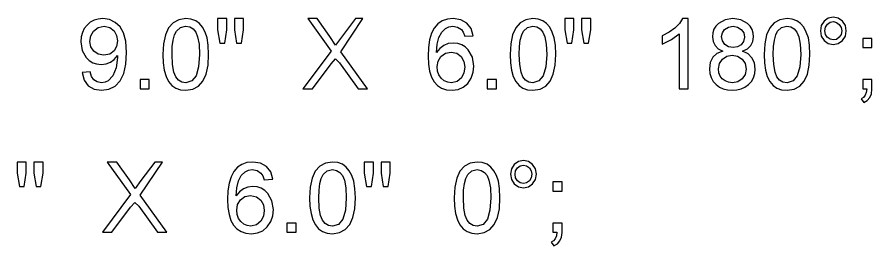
# Model space of a CAD drawing. Extents: x 1001568 to 1002149, y 1840825 to 1841423.
# Drawn here: x 1002020.567 to 1002024.538, y 1841258.962 to 1841260.025 of the extents above; entities that cross this region are included whole.
import ezdxf

# ---------------------------------------------------------------- set-up
doc = ezdxf.new("R2010")
doc.units = 0
doc.layers.add('SIGNS', color=7, linetype='Continuous')

msp = doc.modelspace()

# ---------------------------------------------------------------- linework, layer by layer
at = {"layer": 'SIGNS'}
for points in [[(1002020.8689, 1841259.7676), (1002020.8788, 1841259.7326), (1002020.8977, 1841259.7065), (1002020.925, 1841259.6903), (1002020.9597, 1841259.6849), (1002020.9931, 1841259.6897), (1002021.0219, 1841259.7043), (1002021.0453, 1841259.7286), (1002021.0622, 1841259.7627), (1002021.0721, 1841259.8066), (1002021.0755, 1841259.8603), (1002021.0721, 1841259.9132), (1002021.0619, 1841259.9521), (1002021.0456, 1841259.9796), (1002021.023, 1841260.0006), (1002020.9954, 1841260.0139), (1002020.9645, 1841260.0182), (1002020.9435, 1841260.0162), (1002020.9243, 1841260.0107), (1002020.907, 1841260.0014), (1002020.8917, 1841259.9885), (1002020.879, 1841259.9725), (1002020.87, 1841259.9542), (1002020.8646, 1841259.9334), (1002020.8628, 1841259.9102), (1002020.869, 1841259.87), (1002020.8877, 1841259.8367), (1002020.9019, 1841259.8229), (1002020.9182, 1841259.8131), (1002020.9365, 1841259.8073), (1002020.9569, 1841259.8055), (1002020.9801, 1841259.808), (1002021.0006, 1841259.8157), (1002021.0181, 1841259.8283), (1002021.0328, 1841259.846), (1002021.033, 1841259.8381), (1002021.0271, 1841259.7893), (1002021.0124, 1841259.7518), (1002020.9903, 1841259.7288), (1002020.9755, 1841259.7224), (1002020.959, 1841259.7204), (1002020.939, 1841259.7237), (1002020.9237, 1841259.7332), (1002020.9128, 1841259.7491), (1002020.9064, 1841259.7712), (1002020.8689, 1841259.7676)], [(1002021.244, 1841259.8514), (1002021.2456, 1841259.8122), (1002021.2506, 1841259.7783), (1002021.2589, 1841259.7496), (1002021.2707, 1841259.7262), (1002021.2856, 1841259.708), (1002021.3038, 1841259.6951), (1002021.3254, 1841259.6874), (1002021.3504, 1841259.6849), (1002021.383, 1841259.6898), (1002021.4095, 1841259.7041), (1002021.4302, 1841259.7277), (1002021.4449, 1841259.7601), (1002021.4538, 1841259.8014), (1002021.4567, 1841259.8514), (1002021.4549, 1841259.8951), (1002021.4495, 1841259.9285), (1002021.4401, 1841259.9555), (1002021.4283, 1841259.9778), (1002021.4136, 1841259.9951), (1002021.3965, 1841260.0076), (1002021.3746, 1841260.0157), (1002021.3504, 1841260.0182), (1002021.3175, 1841260.0133), (1002021.2912, 1841259.9991), (1002021.2705, 1841259.9753), (1002021.2557, 1841259.9428), (1002021.2469, 1841259.9015), (1002021.244, 1841259.8514)], [(1002022.6861, 1841259.9389), (1002022.6762, 1841259.9721), (1002022.6565, 1841259.9972), (1002022.6283, 1841260.0129), (1002022.5932, 1841260.0182), (1002022.5656, 1841260.0155), (1002022.5418, 1841260.0073), (1002022.5215, 1841259.9935), (1002022.5051, 1841259.9745), (1002022.4922, 1841259.9498), (1002022.4831, 1841259.9197), (1002022.4776, 1841259.8842), (1002022.4758, 1841259.8433), (1002022.4775, 1841259.806), (1002022.4828, 1841259.7739), (1002022.4916, 1841259.7466), (1002022.5039, 1841259.7245), (1002022.5195, 1841259.7071), (1002022.5388, 1841259.6948), (1002022.5615, 1841259.6874), (1002022.5878, 1841259.6849), (1002022.6152, 1841259.6885), (1002022.6396, 1841259.6991), (1002022.6606, 1841259.7172), (1002022.6763, 1841259.7417), (1002022.6856, 1841259.7687), (1002022.6886, 1841259.7977), (1002022.6821, 1841259.8385), (1002022.663, 1841259.8725), (1002022.6485, 1841259.8865), (1002022.6322, 1841259.8967), (1002022.6139, 1841259.9027), (1002022.5937, 1841259.9048), (1002022.57, 1841259.902), (1002022.5492, 1841259.8937), (1002022.531, 1841259.8799), (1002022.5159, 1841259.8608), (1002022.5187, 1841259.899), (1002022.5267, 1841259.9305), (1002022.5393, 1841259.9548), (1002022.5571, 1841259.9725), (1002022.5729, 1841259.9802), (1002022.5908, 1841259.9828), (1002022.6129, 1841259.9787), (1002022.631, 1841259.9672), (1002022.6396, 1841259.9545), (1002022.6461, 1841259.9359), (1002022.6861, 1841259.9389)], [(1002022.857, 1841259.8514), (1002022.8587, 1841259.8122), (1002022.8637, 1841259.7783), (1002022.872, 1841259.7496), (1002022.8837, 1841259.7262), (1002022.8986, 1841259.708), (1002022.9169, 1841259.6951), (1002022.9385, 1841259.6874), (1002022.9634, 1841259.6849), (1002022.9961, 1841259.6898), (1002023.0226, 1841259.7041), (1002023.0432, 1841259.7277), (1002023.0579, 1841259.7601), (1002023.0668, 1841259.8014), (1002023.0698, 1841259.8514), (1002023.0679, 1841259.8951), (1002023.0625, 1841259.9285), (1002023.0532, 1841259.9555), (1002023.0413, 1841259.9778), (1002023.0267, 1841259.9951), (1002023.0095, 1841260.0076), (1002022.9877, 1841260.0157), (1002022.9634, 1841260.0182), (1002022.9305, 1841260.0133), (1002022.9042, 1841259.9991), (1002022.8835, 1841259.9753), (1002022.8688, 1841259.9428), (1002022.8599, 1841259.9015), (1002022.857, 1841259.8514)], [(1002023.8452, 1841259.8675), (1002023.8178, 1841259.856), (1002023.7983, 1841259.8384), (1002023.7867, 1841259.8147), (1002023.7829, 1841259.7849), (1002023.7849, 1841259.7632), (1002023.7908, 1841259.7437), (1002023.8004, 1841259.7264), (1002023.814, 1841259.7116), (1002023.8297, 1841259.6999), (1002023.8475, 1841259.6916), (1002023.8674, 1841259.6866), (1002023.8893, 1841259.6849), (1002023.9107, 1841259.6865), (1002023.9304, 1841259.6915), (1002023.9481, 1841259.6998), (1002023.9642, 1841259.7114), (1002023.978, 1841259.7261), (1002023.9879, 1841259.7432), (1002023.9937, 1841259.7624), (1002023.9957, 1841259.7837), (1002023.9918, 1841259.8129), (1002023.9808, 1841259.8366), (1002023.9626, 1841259.8548), (1002023.937, 1841259.8675), (1002023.9595, 1841259.8784), (1002023.9756, 1841259.893), (1002023.9853, 1841259.9112), (1002023.9886, 1841259.9329), (1002023.9867, 1841259.9513), (1002023.9813, 1841259.9679), (1002023.9722, 1841259.9827), (1002023.9597, 1841259.9957), (1002023.9292, 1841260.0126), (1002023.8923, 1841260.0182), (1002023.8555, 1841260.0127), (1002023.8256, 1841259.9962), (1002023.8131, 1841259.9834), (1002023.8042, 1841259.9689), (1002023.7989, 1841259.9524), (1002023.7971, 1841259.934), (1002023.8001, 1841259.9115), (1002023.8091, 1841259.893), (1002023.824, 1841259.8783), (1002023.8452, 1841259.8675)], [(1002024.0371, 1841259.8514), (1002024.0388, 1841259.8122), (1002024.0438, 1841259.7783), (1002024.0521, 1841259.7496), (1002024.0638, 1841259.7262), (1002024.0787, 1841259.708), (1002024.097, 1841259.6951), (1002024.1186, 1841259.6874), (1002024.1435, 1841259.6849), (1002024.1762, 1841259.6898), (1002024.2027, 1841259.7041), (1002024.2233, 1841259.7277), (1002024.238, 1841259.7601), (1002024.2469, 1841259.8014), (1002024.2499, 1841259.8514), (1002024.248, 1841259.8951), (1002024.2426, 1841259.9285), (1002024.2333, 1841259.9555), (1002024.2214, 1841259.9778), (1002024.2068, 1841259.9951), (1002024.1896, 1841260.0076), (1002024.1678, 1841260.0157), (1002024.1435, 1841260.0182), (1002024.1106, 1841260.0133), (1002024.0843, 1841259.9991), (1002024.0636, 1841259.9753), (1002024.0489, 1841259.9428), (1002024.04, 1841259.9015), (1002024.0371, 1841259.8514)], [(1002024.2984, 1841259.9616), (1002024.3027, 1841259.9369), (1002024.3159, 1841259.9163), (1002024.3353, 1841259.9024), (1002024.3585, 1841259.8977), (1002024.3817, 1841259.9024), (1002024.4014, 1841259.9163), (1002024.4145, 1841259.9369), (1002024.419, 1841259.9616), (1002024.4145, 1841259.9862), (1002024.4014, 1841260.0068), (1002024.3817, 1841260.0207), (1002024.3585, 1841260.0253), (1002024.3353, 1841260.0207), (1002024.3159, 1841260.0068), (1002024.3027, 1841259.9862), (1002024.2984, 1841259.9616)], [(1002024.3197, 1841259.9615), (1002024.3227, 1841259.9779), (1002024.3312, 1841259.9917), (1002024.3437, 1841260.0011), (1002024.3588, 1841260.0041), (1002024.3736, 1841260.0007), (1002024.3863, 1841259.9913), (1002024.3949, 1841259.9776), (1002024.3977, 1841259.9615), (1002024.3947, 1841259.9451), (1002024.3862, 1841259.9312), (1002024.3736, 1841259.9218), (1002024.3588, 1841259.919), (1002024.3434, 1841259.9222), (1002024.3308, 1841259.9314), (1002024.3223, 1841259.945), (1002024.3197, 1841259.9615)], [(1002021.033, 1841259.9148), (1002021.029, 1841259.8887), (1002021.0174, 1841259.8679), (1002020.997, 1841259.8529), (1002020.97, 1841259.848), (1002020.9435, 1841259.8527), (1002020.9228, 1841259.8667), (1002020.9096, 1841259.8868), (1002020.9053, 1841259.9116), (1002020.9097, 1841259.938), (1002020.9225, 1841259.9604), (1002020.9439, 1841259.9773), (1002020.9711, 1841259.9828), (1002020.9971, 1841259.9773), (1002021.0174, 1841259.9614), (1002021.029, 1841259.9401), (1002021.033, 1841259.9148)], [(1002021.2865, 1841259.8516), (1002021.2877, 1841259.888), (1002021.2915, 1841259.9183), (1002021.2978, 1841259.9421), (1002021.3068, 1841259.9598), (1002021.3255, 1841259.9771), (1002021.3499, 1841259.9828), (1002021.3686, 1841259.9796), (1002021.3843, 1841259.9703), (1002021.3966, 1841259.9548), (1002021.4057, 1841259.9334), (1002021.412, 1841259.8987), (1002021.4142, 1841259.8516), (1002021.4102, 1841259.794), (1002021.3982, 1841259.7529), (1002021.3783, 1841259.7284), (1002021.3504, 1841259.7204), (1002021.3315, 1841259.7235), (1002021.3161, 1841259.7328), (1002021.3038, 1841259.7482), (1002021.2951, 1841259.7698), (1002021.2886, 1841259.8042), (1002021.2865, 1841259.8516)], [(1002022.8996, 1841259.8516), (1002022.9008, 1841259.888), (1002022.9046, 1841259.9183), (1002022.9109, 1841259.9421), (1002022.9199, 1841259.9598), (1002022.9386, 1841259.9771), (1002022.963, 1841259.9828), (1002022.9817, 1841259.9796), (1002022.9973, 1841259.9703), (1002023.0096, 1841259.9548), (1002023.0187, 1841259.9334), (1002023.025, 1841259.8987), (1002023.0272, 1841259.8516), (1002023.0232, 1841259.794), (1002023.0113, 1841259.7529), (1002022.9913, 1841259.7284), (1002022.9634, 1841259.7204), (1002022.9446, 1841259.7235), (1002022.9291, 1841259.7328), (1002022.9169, 1841259.7482), (1002022.9081, 1841259.7698), (1002022.9017, 1841259.8042), (1002022.8996, 1841259.8516)], [(1002023.8397, 1841259.9345), (1002023.8432, 1841259.9523), (1002023.8537, 1841259.9675), (1002023.8714, 1841259.979), (1002023.8928, 1841259.9828), (1002023.9137, 1841259.9789), (1002023.9309, 1841259.9678), (1002023.9423, 1841259.9515), (1002023.946, 1841259.9323), (1002023.942, 1841259.9125), (1002023.9307, 1841259.897), (1002023.9138, 1841259.8868), (1002023.8933, 1841259.8835), (1002023.8714, 1841259.8871), (1002023.8543, 1841259.8979), (1002023.8432, 1841259.9142), (1002023.8397, 1841259.9345)], [(1002024.0797, 1841259.8516), (1002024.0809, 1841259.888), (1002024.0847, 1841259.9183), (1002024.091, 1841259.9421), (1002024.1, 1841259.9598), (1002024.1187, 1841259.9771), (1002024.1431, 1841259.9828), (1002024.1618, 1841259.9796), (1002024.1774, 1841259.9703), (1002024.1897, 1841259.9548), (1002024.1988, 1841259.9334), (1002024.2051, 1841259.8987), (1002024.2073, 1841259.8516), (1002024.2033, 1841259.794), (1002024.1914, 1841259.7529), (1002024.1714, 1841259.7284), (1002024.1435, 1841259.7204), (1002024.1247, 1841259.7235), (1002024.1092, 1841259.7328), (1002024.097, 1841259.7482), (1002024.0882, 1841259.7698), (1002024.0818, 1841259.8042), (1002024.0797, 1841259.8516)], [(1002022.5184, 1841259.795), (1002022.5228, 1841259.8209), (1002022.5359, 1841259.8423), (1002022.5566, 1841259.8573), (1002022.583, 1841259.8622), (1002022.6097, 1841259.8569), (1002022.6301, 1841259.8414), (1002022.6422, 1841259.8195), (1002022.6461, 1841259.7929), (1002022.642, 1841259.7659), (1002022.6308, 1841259.7433), (1002022.6107, 1841259.7259), (1002022.5845, 1841259.7204), (1002022.5674, 1841259.7228), (1002022.5515, 1841259.7297), (1002022.5368, 1841259.7413), (1002022.5265, 1841259.7562), (1002022.5203, 1841259.7739), (1002022.5184, 1841259.795)], [(1002023.8255, 1841259.7849), (1002023.83, 1841259.8099), (1002023.8433, 1841259.8303), (1002023.8633, 1841259.8437), (1002023.8883, 1841259.848), (1002023.9139, 1841259.8433), (1002023.9347, 1841259.8296), (1002023.9485, 1841259.809), (1002023.9532, 1841259.7835), (1002023.9486, 1841259.7583), (1002023.9352, 1841259.7381), (1002023.9148, 1841259.7248), (1002023.8896, 1841259.7204), (1002023.8723, 1841259.7225), (1002023.8565, 1841259.7288), (1002023.8428, 1841259.7387), (1002023.8331, 1841259.7513), (1002023.8273, 1841259.7667), (1002023.8255, 1841259.7849)], [(1002021.7548, 1841259.2722), (1002021.7449, 1841259.3054), (1002021.7252, 1841259.3305), (1002021.6971, 1841259.3462), (1002021.6619, 1841259.3516), (1002021.6343, 1841259.3488), (1002021.6105, 1841259.3406), (1002021.5902, 1841259.3269), (1002021.5738, 1841259.3078), (1002021.5609, 1841259.2831), (1002021.5519, 1841259.2531), (1002021.5463, 1841259.2175), (1002021.5445, 1841259.1766), (1002021.5462, 1841259.1394), (1002021.5515, 1841259.1072), (1002021.5603, 1841259.08), (1002021.5726, 1841259.0578), (1002021.5882, 1841259.0404), (1002021.6075, 1841259.0281), (1002021.6302, 1841259.0207), (1002021.6565, 1841259.0183), (1002021.684, 1841259.0218), (1002021.7084, 1841259.0324), (1002021.7293, 1841259.0505), (1002021.745, 1841259.075), (1002021.7543, 1841259.102), (1002021.7573, 1841259.1311), (1002021.7508, 1841259.1718), (1002021.7317, 1841259.2059), (1002021.7172, 1841259.2198), (1002021.7009, 1841259.23), (1002021.6827, 1841259.236), (1002021.6625, 1841259.2381), (1002021.6387, 1841259.2353), (1002021.6179, 1841259.227), (1002021.5998, 1841259.2133), (1002021.5846, 1841259.1941), (1002021.5874, 1841259.2323), (1002021.5954, 1841259.2638), (1002021.6081, 1841259.2882), (1002021.6258, 1841259.3058), (1002021.6416, 1841259.3136), (1002021.6595, 1841259.3161), (1002021.6816, 1841259.312), (1002021.6997, 1841259.3005), (1002021.7084, 1841259.2878), (1002021.7149, 1841259.2693), (1002021.7548, 1841259.2722)], [(1002021.9257, 1841259.1848), (1002021.9274, 1841259.1456), (1002021.9324, 1841259.1117), (1002021.9407, 1841259.083), (1002021.9525, 1841259.0596), (1002021.9673, 1841259.0413), (1002021.9856, 1841259.0285), (1002022.0072, 1841259.0207), (1002022.0321, 1841259.0183), (1002022.0648, 1841259.0232), (1002022.0913, 1841259.0374), (1002022.1119, 1841259.061), (1002022.1267, 1841259.0935), (1002022.1355, 1841259.1347), (1002022.1385, 1841259.1848), (1002022.1366, 1841259.2284), (1002022.1312, 1841259.2618), (1002022.1219, 1841259.2889), (1002022.11, 1841259.3111), (1002022.0954, 1841259.3284), (1002022.0782, 1841259.3409), (1002022.0564, 1841259.349), (1002022.0321, 1841259.3516), (1002021.9992, 1841259.3466), (1002021.973, 1841259.3324), (1002021.9522, 1841259.3086), (1002021.9375, 1841259.2761), (1002021.9286, 1841259.2348), (1002021.9257, 1841259.1848)], [(1002022.5974, 1841259.1848), (1002022.5991, 1841259.1456), (1002022.6041, 1841259.1117), (1002022.6124, 1841259.083), (1002022.6242, 1841259.0596), (1002022.639, 1841259.0413), (1002022.6573, 1841259.0285), (1002022.6789, 1841259.0207), (1002022.7039, 1841259.0183), (1002022.7365, 1841259.0232), (1002022.763, 1841259.0374), (1002022.7836, 1841259.061), (1002022.7984, 1841259.0935), (1002022.8072, 1841259.1347), (1002022.8102, 1841259.1848), (1002022.8083, 1841259.2284), (1002022.8029, 1841259.2618), (1002022.7936, 1841259.2889), (1002022.7817, 1841259.3111), (1002022.7671, 1841259.3284), (1002022.75, 1841259.3409), (1002022.7281, 1841259.349), (1002022.7039, 1841259.3516), (1002022.6709, 1841259.3466), (1002022.6447, 1841259.3324), (1002022.6239, 1841259.3086), (1002022.6092, 1841259.2761), (1002022.6003, 1841259.2348), (1002022.5974, 1841259.1848)], [(1002022.8588, 1841259.295), (1002022.8631, 1841259.2702), (1002022.8763, 1841259.2496), (1002022.8957, 1841259.2357), (1002022.9189, 1841259.231), (1002022.9421, 1841259.2357), (1002022.9617, 1841259.2496), (1002022.9749, 1841259.2702), (1002022.9793, 1841259.295), (1002022.9749, 1841259.3195), (1002022.9617, 1841259.3402), (1002022.9421, 1841259.354), (1002022.9189, 1841259.3587), (1002022.8957, 1841259.354), (1002022.8763, 1841259.3402), (1002022.8631, 1841259.3195), (1002022.8588, 1841259.295)], [(1002022.88, 1841259.2948), (1002022.883, 1841259.3112), (1002022.8916, 1841259.3251), (1002022.9041, 1841259.3344), (1002022.9191, 1841259.3374), (1002022.934, 1841259.3341), (1002022.9466, 1841259.3246), (1002022.9553, 1841259.3109), (1002022.958, 1841259.2948), (1002022.955, 1841259.2784), (1002022.9465, 1841259.2646), (1002022.934, 1841259.2552), (1002022.9191, 1841259.2523), (1002022.9037, 1841259.2555), (1002022.8911, 1841259.2647), (1002022.8827, 1841259.2783), (1002022.88, 1841259.2948)], [(1002021.9683, 1841259.1849), (1002021.9695, 1841259.2214), (1002021.9733, 1841259.2516), (1002021.9796, 1841259.2754), (1002021.9886, 1841259.2932), (1002022.0073, 1841259.3105), (1002022.0317, 1841259.3161), (1002022.0504, 1841259.3129), (1002022.066, 1841259.3036), (1002022.0784, 1841259.2882), (1002022.0874, 1841259.2667), (1002022.0937, 1841259.232), (1002022.096, 1841259.1849), (1002022.092, 1841259.1273), (1002022.08, 1841259.0863), (1002022.0601, 1841259.0617), (1002022.0321, 1841259.0537), (1002022.0133, 1841259.0568), (1002021.9979, 1841259.0661), (1002021.9856, 1841259.0815), (1002021.9768, 1841259.1031), (1002021.9704, 1841259.1376), (1002021.9683, 1841259.1849)], [(1002022.64, 1841259.1849), (1002022.6412, 1841259.2214), (1002022.645, 1841259.2516), (1002022.6513, 1841259.2754), (1002022.6603, 1841259.2932), (1002022.679, 1841259.3105), (1002022.7034, 1841259.3161), (1002022.7221, 1841259.3129), (1002022.7377, 1841259.3036), (1002022.7501, 1841259.2882), (1002022.7591, 1841259.2667), (1002022.7655, 1841259.232), (1002022.7677, 1841259.1849), (1002022.7637, 1841259.1273), (1002022.7517, 1841259.0863), (1002022.7318, 1841259.0617), (1002022.7039, 1841259.0537), (1002022.685, 1841259.0568), (1002022.6696, 1841259.0661), (1002022.6573, 1841259.0815), (1002022.6486, 1841259.1031), (1002022.6421, 1841259.1376), (1002022.64, 1841259.1849)], [(1002021.5871, 1841259.1283), (1002021.5915, 1841259.1542), (1002021.6046, 1841259.1756), (1002021.6254, 1841259.1907), (1002021.6517, 1841259.1956), (1002021.6784, 1841259.1902), (1002021.6988, 1841259.1747), (1002021.7109, 1841259.1529), (1002021.7148, 1841259.1262), (1002021.7108, 1841259.0993), (1002021.6995, 1841259.0766), (1002021.6794, 1841259.0593), (1002021.6533, 1841259.0537), (1002021.6361, 1841259.0562), (1002021.6202, 1841259.063), (1002021.6055, 1841259.0746), (1002021.5952, 1841259.0895), (1002021.589, 1841259.1072), (1002021.5871, 1841259.1283)]]:
    msp.add_lwpolyline(points, dxfattribs=at)
for points in [[(1002021.5086, 1841259.9048), (1002021.5314, 1841259.9048), (1002021.5407, 1841259.9657), (1002021.5407, 1841260.0182), (1002021.4982, 1841260.0182), (1002021.4982, 1841259.9657)], [(1002021.5864, 1841259.9048), (1002021.6088, 1841259.9048), (1002021.6187, 1841259.9657), (1002021.6187, 1841260.0182), (1002021.5762, 1841260.0182), (1002021.5762, 1841259.9657)], [(1002021.8944, 1841259.692), (1002021.9386, 1841259.692), (1002022.0256, 1841259.8082), (1002022.0458, 1841259.8306), (1002022.0643, 1841259.8129), (1002022.1507, 1841259.692), (1002022.1944, 1841259.692), (1002022.0705, 1841259.8644), (1002022.1737, 1841260.0182), (1002022.1383, 1841260.0182), (1002022.0736, 1841259.9316), (1002022.0465, 1841259.8952), (1002022.0203, 1841259.9352), (1002021.9609, 1841260.0182), (1002021.9173, 1841260.0182), (1002022.0253, 1841259.8671)], [(1002023.1216, 1841259.9048), (1002023.1444, 1841259.9048), (1002023.1538, 1841259.9657), (1002023.1538, 1841260.0182), (1002023.1112, 1841260.0182), (1002023.1112, 1841259.9657)], [(1002023.1994, 1841259.9048), (1002023.2218, 1841259.9048), (1002023.2318, 1841259.9657), (1002023.2318, 1841260.0182), (1002023.1892, 1841260.0182), (1002023.1892, 1841259.9657)], [(1002023.6848, 1841259.692), (1002023.6848, 1841260.0182), (1002023.6588, 1841260.0182), (1002023.6437, 1841259.995), (1002023.6228, 1841259.9738), (1002023.5963, 1841259.9546), (1002023.5642, 1841259.9377), (1002023.5642, 1841259.8995), (1002023.6073, 1841259.9207), (1002023.6422, 1841259.948), (1002023.6422, 1841259.692)], [(1002024.4953, 1841259.8835), (1002024.5379, 1841259.8835), (1002024.5379, 1841259.926), (1002024.4953, 1841259.926)], [(1002021.1383, 1841259.692), (1002021.1808, 1841259.692), (1002021.1808, 1841259.7345), (1002021.1383, 1841259.7345)], [(1002022.7513, 1841259.692), (1002022.7939, 1841259.692), (1002022.7939, 1841259.7345), (1002022.7513, 1841259.7345)], [(1002024.4953, 1841259.692), (1002024.5137, 1841259.692), (1002024.5117, 1841259.6753), (1002024.5068, 1841259.6619), (1002024.4989, 1841259.6518), (1002024.4883, 1841259.6452), (1002024.4997, 1841259.6282), (1002024.5163, 1841259.6381), (1002024.5283, 1841259.6517), (1002024.5355, 1841259.6691), (1002024.5379, 1841259.6905), (1002024.5379, 1841259.7345), (1002024.4953, 1841259.7345)], [(1002020.5773, 1841259.2381), (1002020.6001, 1841259.2381), (1002020.6095, 1841259.299), (1002020.6095, 1841259.3516), (1002020.5669, 1841259.3516), (1002020.5669, 1841259.299)], [(1002020.6551, 1841259.2381), (1002020.6775, 1841259.2381), (1002020.6875, 1841259.299), (1002020.6875, 1841259.3516), (1002020.6449, 1841259.3516), (1002020.6449, 1841259.299)], [(1002020.9632, 1841259.0254), (1002021.0074, 1841259.0254), (1002021.0944, 1841259.1416), (1002021.1145, 1841259.1639), (1002021.133, 1841259.1462), (1002021.2195, 1841259.0254), (1002021.2631, 1841259.0254), (1002021.1392, 1841259.1978), (1002021.2424, 1841259.3516), (1002021.2071, 1841259.3516), (1002021.1423, 1841259.2649), (1002021.1152, 1841259.2286), (1002021.089, 1841259.2686), (1002021.0297, 1841259.3516), (1002020.986, 1841259.3516), (1002021.094, 1841259.2004)], [(1002022.1903, 1841259.2381), (1002022.2132, 1841259.2381), (1002022.2225, 1841259.299), (1002022.2225, 1841259.3516), (1002022.1799, 1841259.3516), (1002022.1799, 1841259.299)], [(1002022.2681, 1841259.2381), (1002022.2905, 1841259.2381), (1002022.3005, 1841259.299), (1002022.3005, 1841259.3516), (1002022.258, 1841259.3516), (1002022.258, 1841259.299)], [(1002023.0557, 1841259.2168), (1002023.0983, 1841259.2168), (1002023.0983, 1841259.2594), (1002023.0557, 1841259.2594)], [(1002021.82, 1841259.0254), (1002021.8626, 1841259.0254), (1002021.8626, 1841259.0679), (1002021.82, 1841259.0679)], [(1002023.0557, 1841259.0254), (1002023.0741, 1841259.0254), (1002023.072, 1841259.0086), (1002023.0671, 1841258.9952), (1002023.0592, 1841258.9852), (1002023.0486, 1841258.9785), (1002023.06, 1841258.9616), (1002023.0767, 1841258.9714), (1002023.0886, 1841258.985), (1002023.0958, 1841259.0024), (1002023.0983, 1841259.0238), (1002023.0983, 1841259.0679), (1002023.0557, 1841259.0679)]]:
    msp.add_lwpolyline(points, close=True, dxfattribs=at)

doc.saveas('drawing.dxf')
